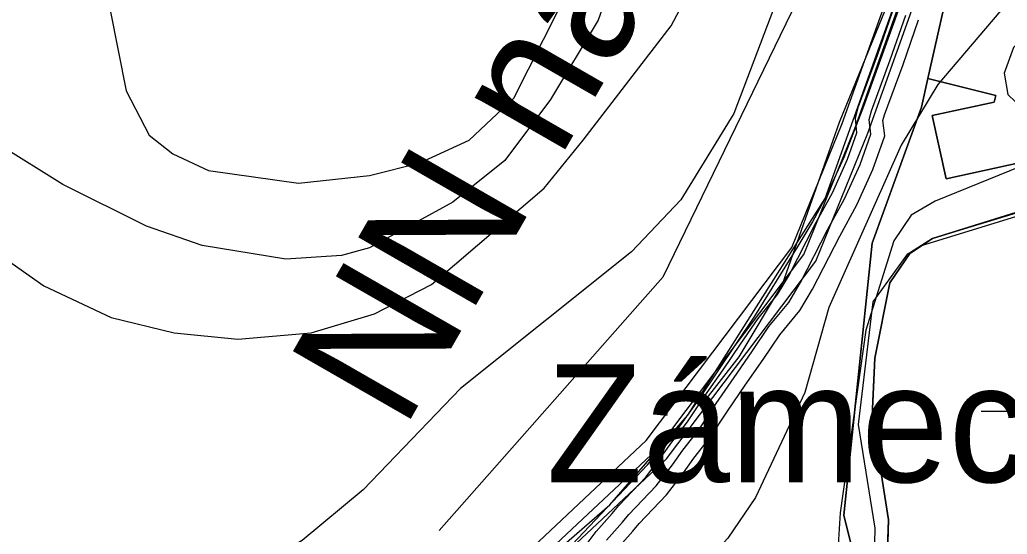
# Model space of a CAD drawing. Extents: x -1900516 to -575031, y -3809306 to -1157387.
# Drawn here: x -578355.8 to -578246.7, y -1159021.8 to -1158965 of the extents above; entities that cross this region are included whole.
import ezdxf

# ---------------------------------------------------------------- set-up
doc = ezdxf.new("R2010")
doc.units = 0
for name, color, linetype in [('01_OBVOD PÚ', 7, 'Continuous'), ('01_VRSTEVNICE', 7, 'Continuous'), ('01_ZASTAV_PLOCHY', 7, 'Continuous'), ('02_KULTURY STAV', 7, 'Continuous'), ('05_VHO_V_NÁDRŽ_STAV', 7, 'Continuous'), ('06_ÚSES_BC', 7, 'Continuous'), ('07_ELEKTRO', 7, 'Continuous'), ('07_OCH_P A POPISY TI', 7, 'Continuous'), ('07_SDĚLOVACÍ', 7, 'Continuous'), ('07_VODOVOD', 7, 'Continuous')]:
    doc.layers.add(name, color=color, linetype=linetype)

msp = doc.modelspace()

# ---------------------------------------------------------------- linework, layer by layer
at = {"layer": '01_OBVOD PÚ'}
msp.add_lwpolyline([(-578294.78, -1159022.93), (-578286.45, -1159014.15), (-578283.19, -1159010.27), (-578280.83, -1159007.02), (-578274.62, -1158997.72), (-578269.82, -1158990.02), (-578268.27, -1158987.44), (-578266.85, -1158984.77), (-578264.76, -1158980.2), (-578262.59, -1158974.55), (-578258.79, -1158964.08)], dxfattribs=at)
at = {"layer": '01_VRSTEVNICE'}
for points in [[(-578466.43, -1158940.03), (-578453.93, -1158948.53), (-578442.88, -1158956.64), (-578434.35, -1158961.11), (-578413.8, -1158965.73), (-578411.14, -1158966.57), (-578386.81, -1158974.4), (-578379.82, -1158977.05), (-578371.43, -1158981.53), (-578353.12, -1158994.39), (-578345.71, -1158997.89), (-578338.72, -1158999.57), (-578331.72, -1159000.27), (-578323.61, -1158999.57), (-578316.62, -1158997.47), (-578310.33, -1158994.25), (-578297.89, -1158983.63), (-578293.55, -1158978.31), (-578283.85, -1158965.72), (-578280.77, -1158959.87)], [(-578289.7, -1158958.8), (-578291.93, -1158965.08), (-578297.19, -1158973.84), (-578302.22, -1158980.55), (-578307.95, -1158985.16), (-578317.18, -1158990.2), (-578320.26, -1158991.04), (-578326.41, -1158991.46), (-578335.64, -1158989.92), (-578341.79, -1158987.82), (-578351.02, -1158983.21), (-578358.01, -1158978.87), (-578371.43, -1158968.95), (-578394.93, -1158947.6)], [(-578352.72, -1158952.15), (-578349.9, -1158955.66), (-578347.94, -1158959.3), (-578345.82, -1158963.96), (-578344.03, -1158972.86), (-578341.51, -1158977.75), (-578338.88, -1158979.81), (-578334.94, -1158981.67), (-578325.01, -1158983.07), (-578317.18, -1158982.23), (-578311.59, -1158980.83), (-578306.14, -1158978.31), (-578301.24, -1158973.7), (-578296.32, -1158964.02), (-578295.25, -1158958.48)], [(-578271.41, -1158960.82), (-578276.92, -1158975.38), (-578282.79, -1158984.89), (-578288.24, -1158990.62), (-578307.12, -1159005.72), (-578317.88, -1159016.9), (-578324.59, -1159022.5), (-578332.28, -1159027.11), (-578339, -1159028.93), (-578344.87, -1159029.63), (-578350.46, -1159029.07), (-578359.69, -1159026.27)], [(-578259.5, -1158962.1), (-578265.31, -1158976.36), (-578271.6, -1158994.25), (-578276.36, -1159002.22), (-578280.55, -1159007.54)], [(-578246.82, -1158963.27), (-578254.4, -1158972.16), (-578258.46, -1158978.87), (-578266.43, -1158996.77), (-578269.08, -1159006.14), (-578274.54, -1159017.74), (-578277.61, -1159022.22), (-578291.32, -1159037.04), (-578300.41, -1159052.7), (-578312.71, -1159068.08), (-578319.7, -1159073.67), (-578336.34, -1159082.34), (-578339.56, -1159082.62), (-578340.78, -1159082.79), (-578344.45, -1159081.92), (-578348.19, -1159079.32), (-578351.58, -1159076.19), (-578354.38, -1159071.29), (-578376.19, -1159080.66)], [(-578212.64, -1158966.88), (-578227.42, -1158973.98), (-578254.68, -1158985.03), (-578257.36, -1158986.58), (-578259.26, -1158989.43), (-578262.37, -1158999.29), (-578265.17, -1159019.42), (-578265.87, -1159030.61), (-578266.75, -1159035.06), (-578269.36, -1159041.51), (-578285.72, -1159073.39), (-578297.33, -1159089.89), (-578307.68, -1159100.94), (-578316.62, -1159108.49), (-578324.18, -1159113.66), (-578333.96, -1159118.97), (-578345.71, -1159123.45), (-578353.54, -1159124.84), (-578363.32, -1159125.41), (-578367.24, -1159123.73), (-578374.79, -1159117.99)]]:
    msp.add_lwpolyline(points, dxfattribs=at)
at = {"layer": '01_ZASTAV_PLOCHY'}
msp.add_lwpolyline([(-578229.9, -1158883.79), (-578162.61, -1158885.75), (-578071.15, -1158843.69), (-578016.99, -1158941.28), (-578098.02, -1158993.78), (-578091.23, -1159026.36), (-578080.8, -1159064.08), (-578149.29, -1159109.27), (-578172.64, -1159076.66), (-578183.11, -1159059.57), (-578196.12, -1159046.14), (-578205.02, -1159044.49), (-578253.95, -1159059.24), (-578257.82, -1159045.7), (-578274.88, -1159048.83), (-578315.72, -1159049.17), (-578328.26, -1159051.22), (-578290.62, -1159018.54), (-578282.01, -1159008.64), (-578266.85, -1158984.77), (-578251.4, -1158941.5), (-578244.09, -1158918.49)], close=True, dxfattribs=at)
at = {"layer": '02_KULTURY STAV'}
msp.add_lwpolyline([(-578255.51, -1158971.51), (-578252.76, -1158959.27), (-578251.42, -1158959.33), (-578249.09, -1158951.69), (-578243.42, -1158952.96), (-578224.09, -1158958.09), (-578220.97, -1158968.17), (-578200.59, -1158963.71), (-578199.07, -1158970.68), (-578253.49, -1158982.58), (-578255.01, -1158975.61), (-578248.17, -1158974.12), (-578248, -1158973.38)], close=True, dxfattribs=at)
for points in [[(-578239.42, -1158966.58), (-578241.92, -1158966.1), (-578244.42, -1158966.5), (-578246.04, -1158968.11), (-578247.08, -1158970.94), (-578246.68, -1158973.28), (-578244.98, -1158974.89), (-578242.73, -1158975.05), (-578240.87, -1158973.44), (-578236.76, -1158957.47)], [(-578252.76, -1158959.27), (-578255.51, -1158971.51), (-578256.22, -1158974.66), (-578261.65, -1158989.67), (-578264.8, -1159019.7), (-578260.47, -1159037.05), (-578251.01, -1159043.67), (-578241.63, -1159045.46), (-578221.21, -1159043.94), (-578203.84, -1159040.56), (-578200.01, -1159039.73), (-578197.3, -1159040.52), (-578194.65, -1159041.71), (-578192.16, -1159043.29), (-578185.27, -1159049.15), (-578179.97, -1159052.79), (-578175.79, -1159057.79), (-578170.03, -1159067.1), (-578163.92, -1159078.83)], [(-578294.78, -1159022.93), (-578286.45, -1159014.15), (-578283.19, -1159010.27), (-578280.83, -1159007.02), (-578274.62, -1158997.72), (-578269.82, -1158990.02), (-578268.27, -1158987.44), (-578266.85, -1158984.77), (-578264.76, -1158980.2), (-578262.59, -1158974.55), (-578258.79, -1158964.08)], [(-578241.63, -1159045.46), (-578251.01, -1159043.67), (-578260.47, -1159037.05), (-578264.8, -1159019.7), (-578261.65, -1158989.67), (-578256.22, -1158974.66), (-578255.51, -1158971.51), (-578248, -1158973.38), (-578248.17, -1158974.12), (-578255.01, -1158975.61), (-578253.49, -1158982.58), (-578199.07, -1158970.68)], [(-578241.63, -1159045.46), (-578251.01, -1159043.67), (-578260.47, -1159037.05), (-578264.8, -1159019.7), (-578261.65, -1158989.67), (-578256.22, -1158974.66), (-578255.51, -1158971.51), (-578248, -1158973.38), (-578248.17, -1158974.12), (-578255.01, -1158975.61), (-578253.49, -1158982.58), (-578199.07, -1158970.68)], [(-578244.71, -1159041.02), (-578250.5, -1159038.73), (-578254.35, -1159037.21), (-578257.11, -1159036.61), (-578259.45, -1159034.54), (-578260.59, -1159031.35), (-578260.09, -1159027.74), (-578259.84, -1159020.19), (-578261.67, -1159008.74), (-578261.37, -1159002.38), (-578259.7, -1158994.06), (-578257.42, -1158990.7), (-578257.37, -1158990.73), (-578255, -1158989.15), (-578252.38, -1158988.34), (-578243.53, -1158985.68)], [(-578243.53, -1158985.68), (-578252.38, -1158988.34), (-578255, -1158989.15), (-578257.37, -1158990.73), (-578257.42, -1158990.7), (-578259.7, -1158994.06), (-578261.37, -1159002.38), (-578261.67, -1159008.74), (-578259.84, -1159020.19), (-578260.09, -1159027.74), (-578260.59, -1159031.35), (-578259.45, -1159034.54), (-578257.11, -1159036.61), (-578254.35, -1159037.21), (-578250.5, -1159038.73), (-578244.71, -1159041.02)], [(-578243.53, -1158985.68), (-578252.38, -1158988.34), (-578255, -1158989.15), (-578257.37, -1158990.73), (-578257.42, -1158990.7), (-578259.7, -1158994.06), (-578261.37, -1159002.38), (-578261.67, -1159008.74), (-578259.84, -1159020.19), (-578260.09, -1159027.74), (-578260.59, -1159031.35), (-578259.45, -1159034.54), (-578257.11, -1159036.61), (-578254.35, -1159037.21), (-578250.5, -1159038.73), (-578244.71, -1159041.02)], [(-578249.61, -1159008.23), (-578228.61, -1159008.23)]]:
    msp.add_lwpolyline(points, dxfattribs=at)
at = {"layer": '05_VHO_V_NÁDRŽ_STAV'}
msp.add_lwpolyline([(-578240.72, -1158984.72), (-578255, -1158989.15), (-578256.21, -1158989.92), (-578257.42, -1158990.7), (-578258.56, -1158992.38), (-578259.7, -1158994.06), (-578260.54, -1158998.22), (-578261.37, -1159002.38), (-578261.52, -1159005.56), (-578261.67, -1159008.74), (-578260.76, -1159014.46), (-578259.84, -1159020.19), (-578259.96, -1159023.96), (-578260.09, -1159027.74), (-578260.34, -1159029.54), (-578260.59, -1159031.35), (-578260.02, -1159032.94), (-578259.45, -1159034.54), (-578258.28, -1159035.58), (-578257.11, -1159036.61), (-578255.73, -1159036.91), (-578254.35, -1159037.21), (-578249.53, -1159039.12), (-578244.71, -1159041.02)], dxfattribs=at)
at = {"layer": '06_ÚSES_BC'}
msp.add_lwpolyline([(-578155.71, -1159039.39), (-578178.08, -1159009.85), (-578182.93, -1159013.08), (-578193.43, -1159018.71), (-578197.98, -1159022.44), (-578207.55, -1159036.97), (-578209.28, -1159037.82), (-578219.61, -1159039.92), (-578222.32, -1159040.47), (-578241.5, -1159041.88), (-578244.71, -1159041.02), (-578257.11, -1159036.61), (-578260.02, -1159032.94), (-578261.49, -1159029.38), (-578261.33, -1159021.12), (-578263.16, -1159009.67), (-578262.36, -1159002.92), (-578261.56, -1158996.16), (-578257.7, -1158990.85), (-578256.21, -1158989.92), (-578200.33, -1158972.77), (-578186.24, -1158951.4)], dxfattribs=at)
at = {"layer": '07_ELEKTRO'}
msp.add_lwpolyline([(-578264.6, -1158913.72), (-578262, -1158939), (-578270.57, -1158964.18), (-578284.77, -1158993.44), (-578309.47, -1159021.37)], dxfattribs=at)
msp.add_lwpolyline([(-578264.6, -1158913.72), (-578262, -1158939), (-578270.57, -1158964.18), (-578284.77, -1158993.44), (-578309.47, -1159021.37)], dxfattribs=at)
at = {"layer": '07_OCH_P A POPISY TI'}
for points in [[(-578304.03, -1159027.81), (-578286.6, -1159011.47), (-578270.51, -1158990.17), (-578264.96, -1158976.49), (-578256.68, -1158953.35), (-578251.19, -1158937.97), (-578249.69, -1158933.16)], [(-578301.98, -1159030), (-578284.36, -1159013.48), (-578267.88, -1158991.67), (-578262.15, -1158977.55), (-578253.86, -1158954.36), (-578248.34, -1158938.92), (-578246.82, -1158934.05)], [(-578293.69, -1159023.55), (-578292.15, -1159021.49), (-578290.36, -1159019.49), (-578289.64, -1159018.62), (-578286.64, -1159015.48), (-578284.9, -1159013.23), (-578283.77, -1159011.63), (-578282.03, -1159009.38), (-578280.12, -1159006.53), (-578278.12, -1159003.66), (-578276.18, -1159000.82), (-578274.25, -1158997.99), (-578272.1, -1158995.36), (-578270.86, -1158993.3), (-578267.9, -1158987.52), (-578266.04, -1158984.12), (-578264.37, -1158980.43), (-578263.33, -1158977.5), (-578263.51, -1158975.9), (-578263.15, -1158974.61), (-578261.06, -1158968.94), (-578259.36, -1158964.05)], [(-578289.83, -1159023.39), (-578288.08, -1159021.45), (-578287.4, -1159020.62), (-578284.36, -1159017.44), (-578282.48, -1159015.01), (-578281.35, -1159013.41), (-578279.59, -1159011.14), (-578277.64, -1159008.21), (-578275.66, -1159005.36), (-578273.7, -1159002.52), (-578271.85, -1158999.79), (-578269.64, -1158997.1), (-578268.24, -1158994.76), (-578265.24, -1158988.92), (-578263.36, -1158985.46), (-578261.59, -1158981.55), (-578260.27, -1158977.84), (-578260.47, -1158976.14), (-578260.29, -1158975.53), (-578258.24, -1158969.96), (-578256.52, -1158965.03)]]:
    msp.add_lwpolyline(points, dxfattribs=at)
at = {"layer": '07_SDĚLOVACÍ'}
msp.add_lwpolyline([(-578290.99, -1159022.44), (-578289.22, -1159020.47), (-578288.52, -1159019.62), (-578285.5, -1159016.46), (-578283.69, -1159014.12), (-578282.56, -1159012.52), (-578280.81, -1159010.26), (-578278.88, -1159007.37), (-578276.89, -1159004.51), (-578274.94, -1159001.67), (-578273.05, -1158998.89), (-578270.87, -1158996.23), (-578269.55, -1158994.03), (-578266.57, -1158988.22), (-578264.7, -1158984.79), (-578262.98, -1158980.99), (-578261.8, -1158977.67), (-578261.99, -1158976.02), (-578261.72, -1158975.07), (-578259.65, -1158969.45), (-578257.94, -1158964.54)], dxfattribs=at)
at = {"layer": '07_VODOVOD'}
msp.add_lwpolyline([(-578303.01, -1159028.9), (-578285.48, -1159012.48), (-578269.19, -1158990.92), (-578263.56, -1158977.02), (-578255.27, -1158953.85), (-578249.76, -1158938.45), (-578248.26, -1158933.61)], dxfattribs=at)

# ---------------------------------------------------------------- texts
at = {"layer": '05_VHO_V_NÁDRŽ_STAV'}
msp.add_text('Zámecký rybník', height=13, dxfattribs=at).set_placement((-578297.64, -1159016.05))
at = {"layer": '07_OCH_P A POPISY TI'}
msp.add_text('NN nadzemní', height=15, rotation=60.134, dxfattribs=at).set_placement((-578313.43, -1159010.49))

doc.saveas('drawing.dxf')
